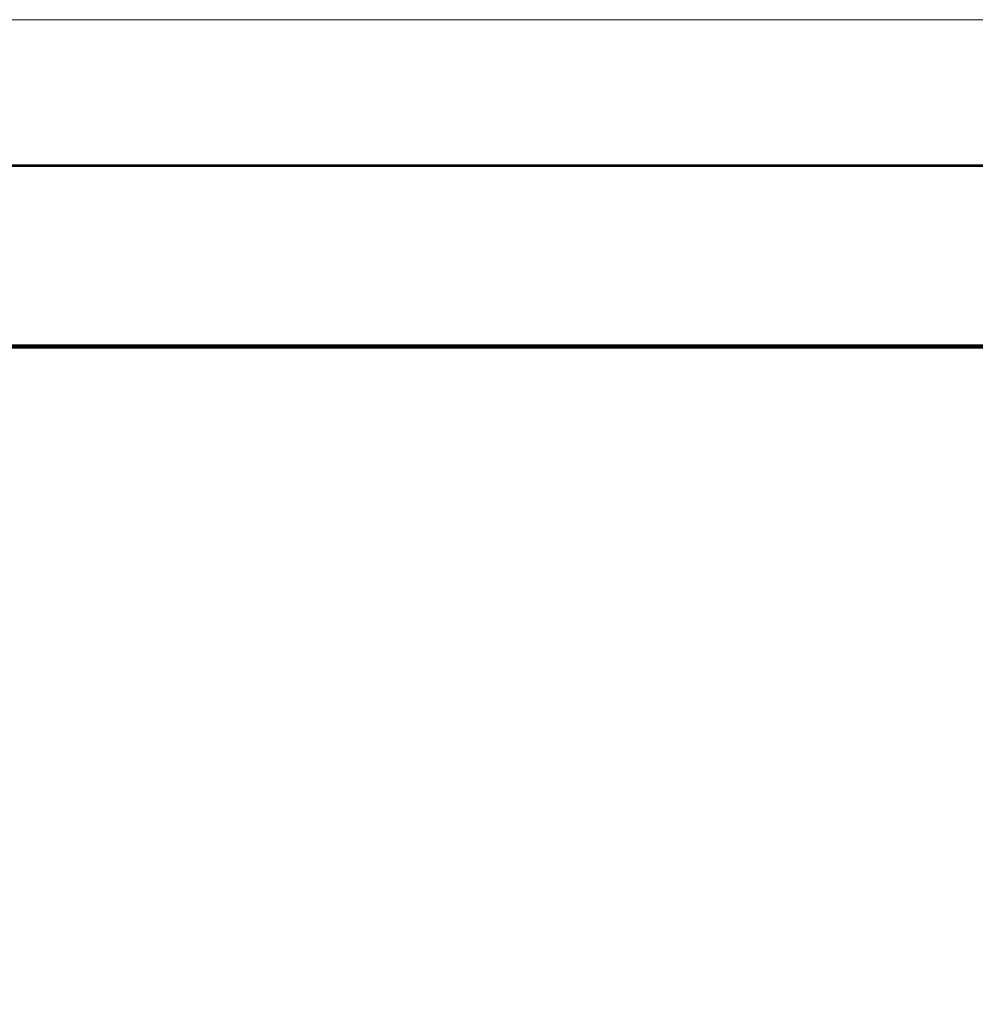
# Model space of a CAD drawing. Header units: millimetres. Extents: x -1290 to 1795, y -4192 to -1311.
# Tile 881 of 1056: x 1503.57 to 1509.43, y -2285.8 to -2279.75. Entities that reach past the tile are written whole.
import ezdxf

# ---------------------------------------------------------------- set-up
doc = ezdxf.new("R2010")
doc.units = ezdxf.units.MM
doc.layers.add('30', color=7, linetype='Continuous')
doc.layers.add('Aparatura', color=7, linetype='Continuous', lineweight=13)

# ---------------------------------------------------------------- blocks, each defined once
blk = doc.blocks.new('*U312')
at = {"layer": '30', "color": 7}
for points in [[(117.158256, -706.874973), (548.842747, -706.874973), (117.158256, -706.874973)], [(548.842747, -706.874973), (117.158256, -706.874973), (117.158256, -709.439856), (117.158256, -710.917451), (117.158256, -712.478684), (548.842747, -712.478684), (548.842747, -710.917451), (548.842747, -709.439856), (548.842747, -706.874973)], [(117.158256, -712.390705), (548.842747, -712.390705), (117.158256, -712.390705)], [(548.842747, -712.390705), (117.158256, -712.390705), (117.158256, -713.905613), (117.158256, -734.976603), (117.158256, -736.491511), (548.842747, -736.491511), (548.842747, -734.976603), (548.842747, -713.905613), (548.842747, -712.390705)]]:
    blk.add_lwpolyline(points, close=True, dxfattribs=at)
at = {"layer": '30', "color": 59}
blk.add_lwpolyline([(548.79978, -706.916269), (117.201224, -706.916269), (117.201224, -709.442527), (117.201224, -710.897871), (117.201224, -712.435593), (548.79978, -712.435593), (548.79978, -710.897871), (548.79978, -709.442527), (548.79978, -706.916269)], close=True, dxfattribs=at)

msp = doc.modelspace()

# ---------------------------------------------------------------- linework, layer by layer
at = {"layer": 'Aparatura', "color": 7, "lineweight": 13}
msp.add_lwpolyline([(1428.3433, -2288.7503), (1428.3433, -2279.7538), (1514.6895, -2279.7538), (1514.6895, -2288.7503)], dxfattribs=at)
msp.add_lwpolyline([(1428.3433, -2279.7538), (1514.6895, -2279.7538), (1514.6895, -2288.7503), (1428.3433, -2288.7503), (1428.3433, -2279.7538)], close=True, dxfattribs=at)

# ---------------------------------------------------------------- block references
at = {"layer": 'Aparatura', "color": 7, "lineweight": 13, "xscale": 0.2, "yscale": 0.2, "zscale": 0.2}
msp.add_blockref('*U312', (1404.8289, -2139.2723), dxfattribs=at)

doc.saveas('drawing.dxf')
